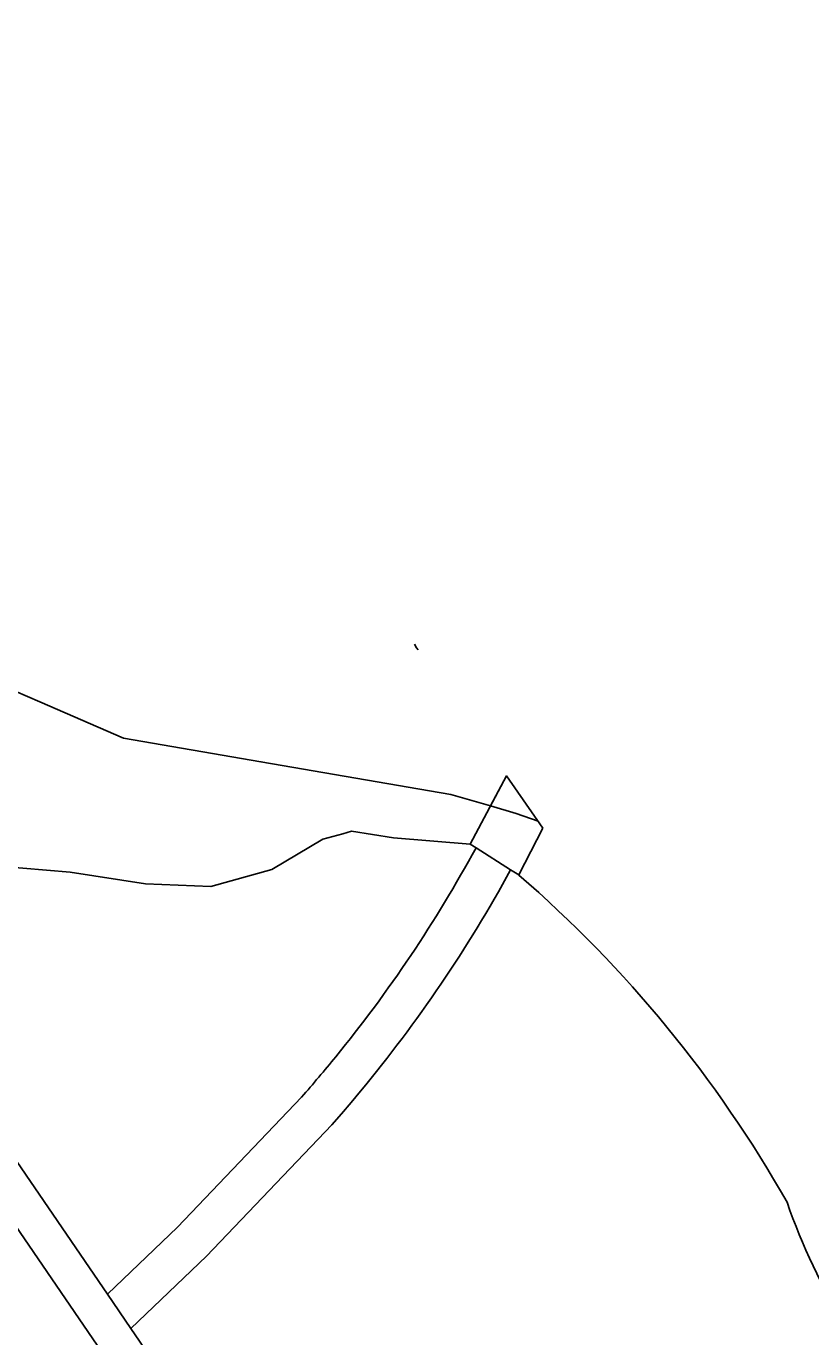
# Model space of a CAD drawing. Extents: x 155275 to 156263, y 382654 to 383635.
# Drawn here: x 156150.53 to 156171.69, y 383268.39 to 383303.74 of the extents above; entities that cross this region are included whole.
import ezdxf

# ---------------------------------------------------------------- set-up
doc = ezdxf.new("R2010")
doc.units = 0
for name, color, linetype in [('IMGEO_Dek', 7, 'Continuous'), ('IMGEO_Groenvoorziening', 7, 'Continuous'), ('IMGEO_Hek', 7, 'Continuous'), ('IMGEO_Meer_plas_ven_vijver', 7, 'Continuous'), ('IMGEO_Muur', 7, 'Continuous'), ('IMGEO_Stuw', 7, 'Continuous'), ('IMGEO_Voetpad_halfverhard', 7, 'Continuous'), ('IMGEO_Waterloop', 7, 'Continuous')]:
    doc.layers.add(name, color=color, linetype=linetype)

msp = doc.modelspace()

# ---------------------------------------------------------------- linework, layer by layer
at = {"layer": 'IMGEO_Dek'}
msp.add_lwpolyline([(156164.471, 383282.108), (156163.486, 383283.516), (156162.506, 383281.68), (156162.665, 383281.579), (156163.599, 383280.983), (156163.818, 383280.844)], close=True, dxfattribs=at)
at = {"layer": 'IMGEO_Groenvoorziening'}
for points in [[(156132.635, 383298.93), (156134.32, 383297.56), (156134.858, 383297.048), (156143.163, 383286.691), (156145.199, 383284.028), (156146.779, 383282.415), (156146.985, 383282.204), (156148.27, 383281.533), (156149.792, 383281.08), (156151.72, 383280.918), (156153.752, 383280.603), (156155.514, 383280.538), (156157.161, 383280.993), (156158.535, 383281.81), (156159.071, 383281.957), (156159.308, 383282.022), (156160.442, 383281.846), (156162.506, 383281.68), (156162.665, 383281.579)], [(156163.818, 383280.844), (156163.599, 383280.983)]]:
    msp.add_lwpolyline(points, dxfattribs=at)
for centre, radius, start, end in [((156141.88, 383255.481), 33.534, 29.545, 49.1419), ((156188.547, 383278.184), 18.548, 199.4187, 222.2897)]:
    msp.add_arc(centre, radius, start, end, dxfattribs=at)
at = {"layer": 'IMGEO_Hek'}
for points in [[(156162.506, 383281.68), (156163.486, 383283.516)], [(156164.471, 383282.108), (156163.818, 383280.844)]]:
    msp.add_lwpolyline(points, dxfattribs=at)
at = {"layer": 'IMGEO_Meer_plas_ven_vijver'}
for points in [[(156135.105, 383306.411), (156136.246, 383304.404), (156138.788, 383301.222), (156141.575, 383296.8), (156144.39, 383292.321), (156145.918, 383290.09), (156147.586, 383287.646), (156148.897, 383286.376), (156150.904, 383285.516), (156153.157, 383284.533), (156156.864, 383283.898), (156161.985, 383283.017), (156163.054, 383282.706)], [(156161.109, 383286.913), (156161.063, 383286.97), (156161.002, 383287.066)]]:
    msp.add_lwpolyline(points, dxfattribs=at)
at = {"layer": 'IMGEO_Muur'}
for points in [[(156098.192, 383347.667), (156099.062, 383346.28), (156190.977, 383211.774), (156191.067, 383211.642)], [(156132.635, 383298.93), (156152.723, 383269.535)], [(156152.723, 383269.535), (156153.356, 383268.61)], [(156153.356, 383268.61), (156191.278, 383213.118), (156200.064, 383219.14), (156212.248, 383227.492), (156212.414, 383227.28), (156213.078, 383226.427)]]:
    msp.add_lwpolyline(points, dxfattribs=at)
at = {"layer": 'IMGEO_Stuw'}
msp.add_lwpolyline([(156163.486, 383283.516), (156163.054, 383282.706)], dxfattribs=at)
at = {"layer": 'IMGEO_Voetpad_halfverhard'}
for points in [[(156162.665, 383281.579), (156163.599, 383280.983)], [(156152.723, 383269.535), (156154.611, 383271.343), (156157.959, 383274.853)], [(156159.551, 383275.014), (156159.295, 383274.708), (156159.036, 383274.405), (156158.774, 383274.105), (156155.394, 383270.562), (156153.356, 383268.61)]]:
    msp.add_lwpolyline(points, dxfattribs=at)
for centre, radius, start, end in [((156130.414, 383299.132), 36.718, 320.8274, 331.4415), ((156130.454, 383299.104), 37.775, 320.3782, 331.3339), ((156129.919, 383299.566), 37.376, 318.6084, 320.7913)]:
    msp.add_arc(centre, radius, start, end, dxfattribs=at)
at = {"layer": 'IMGEO_Waterloop'}
for points in [[(156163.486, 383283.516), (156163.054, 383282.706)], [(156163.054, 383282.706), (156163.746, 383282.505), (156164.341, 383282.295)]]:
    msp.add_lwpolyline(points, dxfattribs=at)

doc.saveas('drawing.dxf')
